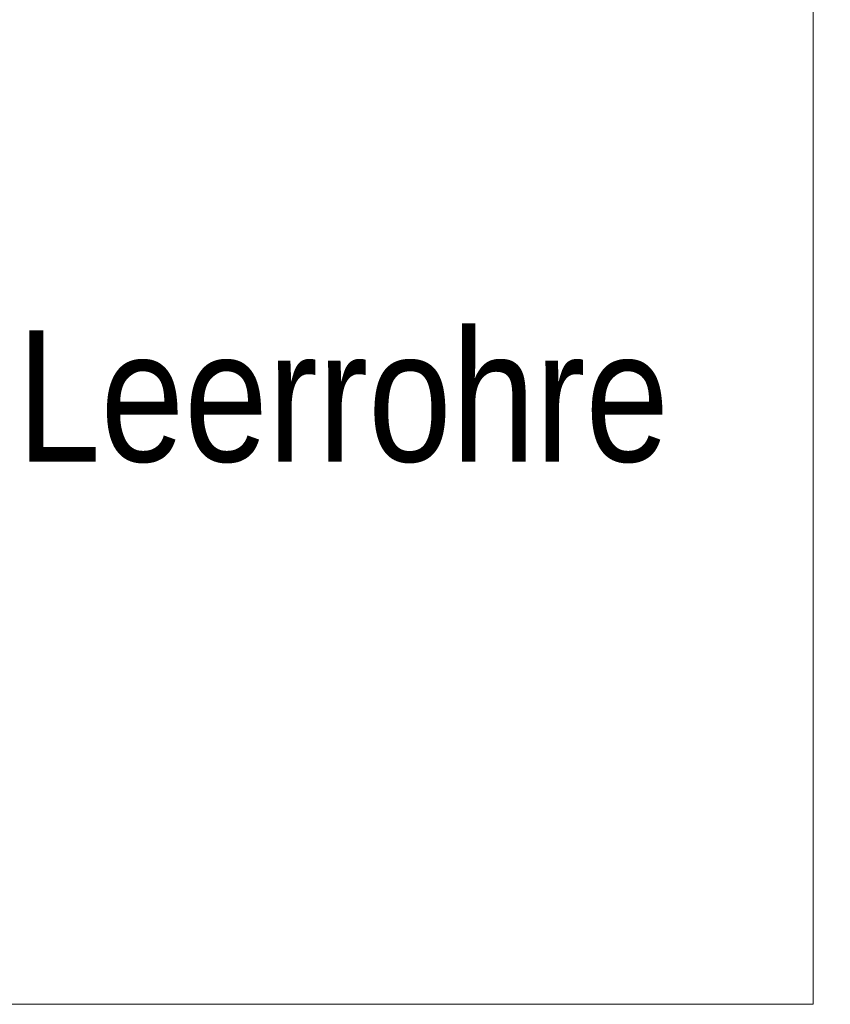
# Model space of a CAD drawing. Extents: x -620 to 300, y 62 to 1162.
# Tile 272 of 322: x 244 to 253, y 859 to 869. Entities that reach past the tile are written whole.
import ezdxf
from ezdxf.lldxf.tags import DXFTag

# ---------------------------------------------------------------- set-up
doc = ezdxf.new("R2010")
doc.units = 0
doc.layers.get('0').update_dxf_attribs({"lineweight": 13})
doc.layers.add('E_Detail_Beschriftung', color=7, linetype='Continuous', lineweight=13, true_color=0x009900)
doc.layers.add('E_Detail_Linie_Text_Bem', color=7, linetype='Continuous', lineweight=13)
doc.styles.get("Standard").update_dxf_attribs({"font": 'ARIALN.TTF'})
tags = doc.linetypes.add('fein_strichliert-A06G94UT8I', pattern=[4, 1, -2, 1]).pattern_tags.tags
tags[8:9] = [DXFTag(74, 4), DXFTag(75, 0), DXFTag(340, '0'), DXFTag(46, 0.0), DXFTag(50, 0.0), DXFTag(44, 0.0), DXFTag(45, 0.0)]
tags[6:7] = [DXFTag(74, 4), DXFTag(75, 0), DXFTag(340, '0'), DXFTag(46, 0.0), DXFTag(50, 0.0), DXFTag(44, 0.0), DXFTag(45, 0.0)]
tags[4:5] = [DXFTag(74, 4), DXFTag(75, 0), DXFTag(340, '0'), DXFTag(46, 0.0), DXFTag(50, 0.0), DXFTag(44, 0.0), DXFTag(45, 0.0)]

# ---------------------------------------------------------------- blocks, each defined once
blk = doc.blocks.new('Referenz-A06G94UU8I')
at = {"layer": 'E_Detail_Linie_Text_Bem', "linetype": 'fein_strichliert-A06G94UT8I', "ltscale": 0.65}
for p, q in [((252.812, 858.872), (252.812, 920.189)), ((190.043, 858.872), (249.786, 858.872)), ((249.786, 858.872), (252.812, 858.872))]:
    blk.add_line(p, q, dxfattribs=at)
at = {"layer": 'E_Detail_Beschriftung', "linetype": 'Continuous', "ltscale": 0.13, "insert": (244.324, 866.056), "char_height": 1.4, "attachment_point": 1}
blk.add_mtext('{\\fArial Narrow;Leerrohre}', dxfattribs=at)

msp = doc.modelspace()

# ---------------------------------------------------------------- block references
at = {"color": 8, "lineweight": 25, "ltscale": 0.25, "true_color": 0x808080}
msp.add_blockref('Referenz-A06G94UU8I', (0, 0), dxfattribs=at)

doc.saveas('drawing.dxf')
